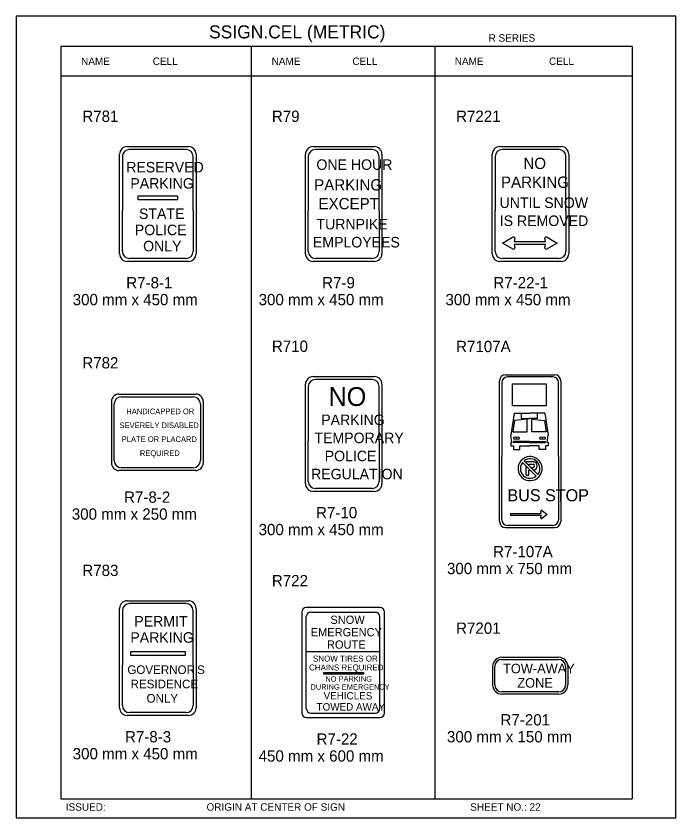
# Model space of a CAD drawing. Extents: x -12 to 6962, y -3756 to 679.
# Drawn here: x 606.1 to 781.4, y -465.8 to -252.7 of the extents above; entities that cross this region are included whole.
import ezdxf

# ---------------------------------------------------------------- set-up
doc = ezdxf.new("R2010")
doc.units = 0
for name, color, linetype in [('Level 1', 7, 'Continuous'), ('Level 2', 7, 'Continuous'), ('Level 3', 7, 'Continuous'), ('Level 63', 7, 'Continuous')]:
    doc.layers.add(name, color=color, linetype=linetype)

msp = doc.modelspace()

# ---------------------------------------------------------------- linework, layer by layer
at = {"layer": 'Level 1'}
for p, q in [((769.73, -260.71), (617.98, -260.71)), ((617.98, -260.71), (617.98, -460.71)), ((668.56, -260.71), (668.56, -460.71)), ((717.35, -260.71), (717.35, -460.71)), ((769.73, -260.71), (769.73, -460.71)), ((769.73, -268.62), (617.98, -268.62)), ((651.27, -288.13), (636.22, -288.13)), ((700.65, -288.13), (685.6, -288.13)), ((750.27, -288.13), (735.22, -288.13)), ((634.34, -290), (634.34, -304.39)), ((653.15, -304.39), (653.15, -290)), ((683.72, -290), (683.72, -304.39)), ((702.53, -304.39), (702.53, -290)), ((733.34, -290), (733.34, -304.39)), ((752.15, -304.39), (752.15, -290)), ((634.34, -315.22), (634.34, -304.39)), ((643.74, -302.61), (643.74, -302.61)), ((653.15, -304.39), (653.15, -315.22)), ((683.72, -315.22), (683.72, -304.39)), ((693.12, -302.61), (693.12, -302.61)), ((702.53, -304.39), (702.53, -315.22)), ((733.34, -315.22), (733.34, -304.39)), ((742.74, -302.61), (742.74, -302.61)), ((752.15, -304.39), (752.15, -315.22)), ((735.29, -312.99), (737.93, -311.46)), ((737.96, -314.54), (735.29, -312.99)), ((738.58, -311.72), (738.38, -312.58)), ((738.38, -312.58), (742.55, -312.58)), ((742.55, -312.58), (742.55, -312.58)), ((742.55, -312.58), (746.73, -312.58)), ((746.73, -312.58), (746.52, -311.72)), ((749.82, -312.99), (747.15, -314.54)), ((747.17, -311.46), (749.82, -312.99)), ((742.55, -313.4), (738.39, -313.4)), ((738.39, -313.4), (738.6, -314.26)), ((746.71, -313.4), (742.55, -313.4)), ((746.51, -314.26), (746.71, -313.4)), ((651.27, -317.1), (636.22, -317.1)), ((700.65, -317.1), (685.6, -317.1)), ((750.27, -317.1), (735.22, -317.1)), ((700.65, -349.23), (685.6, -349.23)), ((748.66, -348.57), (736.61, -348.57)), ((683.72, -351.11), (683.72, -365.5)), ((702.53, -365.5), (702.53, -351.11)), ((735.11, -350.07), (735.11, -369.71)), ((750.16, -369.71), (750.16, -350.07)), ((632.18, -370.8), (632.18, -355.75)), ((634.06, -353.87), (653.18, -353.87)), ((655.06, -355.75), (655.06, -370.8)), ((738.41, -358.17), (737.53, -364.05)), ((738.48, -360.11), (738.02, -363.16)), ((738.41, -358.17), (742.46, -358.17)), ((740.32, -359.6), (740.32, -358.17)), ((740.32, -359.6), (742.46, -359.6)), ((746.52, -358.17), (742.46, -358.17)), ((744.61, -359.6), (742.46, -359.6)), ((744.61, -359.6), (744.61, -358.17)), ((746.44, -360.11), (746.9, -363.16)), ((746.52, -358.17), (747.4, -364.05)), ((643.17, -363.27), (643.17, -363.27)), ((693.12, -363.72), (693.12, -363.72)), ((737.53, -364.05), (737.53, -364.05)), ((737.77, -365.95), (737.53, -364.05)), ((747.16, -365.95), (747.4, -364.05)), ((747.4, -364.05), (747.4, -364.05)), ((683.72, -376.32), (683.72, -365.5)), ((702.53, -365.5), (702.53, -376.32)), ((737.53, -365.95), (737.53, -365.95)), ((737.53, -365.95), (737.77, -365.95)), ((742.46, -365.71), (738.25, -365.71)), ((738.25, -365.95), (738.25, -365.71)), ((742.46, -365.95), (738.25, -365.95)), ((742.46, -365.71), (746.68, -365.71)), ((742.46, -365.95), (746.68, -365.95)), ((746.68, -365.95), (746.68, -365.71)), ((747.4, -365.95), (747.16, -365.95)), ((747.4, -365.95), (747.4, -365.95)), ((742.63, -368.29), (742.63, -368.29)), ((735.11, -386.5), (735.11, -369.71)), ((750.16, -369.71), (750.16, -386.5)), ((653.18, -372.68), (634.06, -372.68)), ((740.58, -371.3), (744.22, -374.94)), ((741.02, -370.88), (744.65, -374.51)), ((742.77, -372.63), (743.43, -372.63)), ((742.29, -373.33), (742.61, -373.33)), ((700.65, -378.2), (685.6, -378.2)), ((737.4, -384.81), (743.49, -384.81)), ((737.4, -384.81), (737.4, -385.37)), ((743.49, -385.37), (737.4, -385.37)), ((743.49, -384.81), (745.57, -384.81)), ((745.57, -385.37), (743.49, -385.37)), ((745.46, -385.96), (745.57, -385.37)), ((745.57, -384.81), (745.47, -384.23)), ((747.12, -385.09), (745.78, -386.14)), ((745.8, -384.05), (747.12, -385.09)), ((748.66, -388), (736.61, -388)), ((651.27, -408.8), (636.22, -408.8)), ((634.34, -410.68), (634.34, -425.07)), ((653.15, -425.07), (653.15, -410.68)), ((643.74, -423.28), (643.74, -423.28)), ((634.34, -435.89), (634.34, -425.07)), ((653.15, -425.07), (653.15, -435.89)), ((692.95, -424.46), (692.95, -424.46)), ((742.65, -427.94), (742.65, -427.94)), ((651.27, -437.77), (636.22, -437.77)), ((617.98, -460.71), (769.73, -460.71))]:
    msp.add_line(p, q, dxfattribs=at)
for points in [[(638.54, -301.5), (638.54, -300.45), (649.02, -300.45), (649.02, -301.5)], [(737.96, -350.36), (746.92, -350.36), (746.92, -356.22), (737.96, -356.22)], [(636.55, -422.57), (636.55, -421.52), (651, -421.52), (651, -422.57)]]:
    msp.add_lwpolyline(points, close=True, dxfattribs=at)
for points in [[(738.02, -363.16), (741.84, -363.16), (741.84, -359.82), (738.48, -360.11)], [(746.9, -363.16), (743.09, -363.16), (743.09, -359.82), (746.44, -360.11)], [(737.53, -365.95), (737.53, -366.91), (738.25, -366.91), (738.25, -367.86), (739.91, -367.86), (739.91, -366.91), (742.46, -366.91)], [(747.4, -365.95), (747.4, -366.91), (746.68, -366.91), (746.68, -367.86), (745.01, -367.86), (745.01, -366.91), (742.46, -366.91)], [(741.59, -371.45), (741.59, -371.05), (743.49, -371.06)], [(741.59, -374.62), (741.59, -372.31)], [(742.29, -372.15), (742.29, -371.76), (743.41, -371.76)], [(741.59, -374.62), (741.59, -374.63), (742.29, -374.62), (742.29, -373.33)]]:
    msp.add_lwpolyline(points, dxfattribs=at)
for centre in [(738.64, -364.81), (739.36, -364.81), (745.57, -364.81), (746.28, -364.81)]:
    msp.add_circle(centre, 0.358, dxfattribs=at)
for centre, radius, start, end in [((636.22, -290), 1.88, 90, 180), ((651.27, -290), 1.88, 0, 90), ((685.6, -290), 1.88, 90, 180), ((700.65, -290), 1.88, 0, 90), ((735.22, -290), 1.88, 90, 180), ((750.27, -290), 1.88, 0, 90), ((636.22, -315.22), 1.88, 180, 270), ((651.27, -315.22), 1.88, 270, 0), ((685.6, -315.22), 1.88, 180, 270), ((700.65, -315.22), 1.88, 270, 0), ((735.22, -315.22), 1.88, 180, 270), ((750.27, -315.22), 1.88, 270, 0), ((685.6, -351.11), 1.88, 90, 180), ((700.65, -351.11), 1.88, 0, 90), ((736.61, -350.07), 1.5, 90, 180), ((748.66, -350.07), 1.5, 0, 90), ((634.06, -355.75), 1.88, 90, 180), ((653.18, -355.75), 1.88, 0, 90), ((742.62, -372.91), 3.2, 308.1141, 307.7621), ((742.62, -372.9), 2.59, 321.9583, 128.3432), ((634.06, -370.8), 1.88, 180, 270), ((653.18, -370.8), 1.88, 270, 0), ((742.62, -372.9), 2.59, 142.1255, 308.3331), ((743.37, -372.2), 0.439, 278.0439, 85.8611), ((743.37, -372.2), 1.14, 274.9803, 84.2691), ((685.6, -376.32), 1.88, 180, 270), ((700.65, -376.32), 1.88, 270, 0), ((745.67, -384.2), 0.197, 49.8591, 190.5247), ((736.61, -386.5), 1.5, 180, 270), ((745.66, -385.99), 0.197, 168.2476, 312.1543), ((748.66, -386.5), 1.5, 270, 0), ((636.22, -410.68), 1.88, 90, 180), ((651.27, -410.68), 1.88, 0, 90), ((636.22, -435.89), 1.88, 180, 270), ((651.27, -435.89), 1.88, 270, 0)]:
    msp.add_arc(centre, radius, start, end, dxfattribs=at)
for centre, start_param, end_param in [((738.19, -311.69), 2.957903, 5.412979), ((746.92, -311.69), 4.011799, 6.466875), ((738.21, -314.31), 0.835066, 3.34671), ((746.9, -314.31), 6.078068, 8.589712)]:
    msp.add_ellipse(centre, major_axis=(-0.395, 0), ratio=0.7337, start_param=start_param, end_param=end_param, dxfattribs=at)
at = {"layer": 'Level 2'}
for p, q in [((684.41, -411.04), (701.49, -411.04)), ((683.19, -436.66), (683.19, -412.26)), ((702.71, -436.66), (702.71, -412.26)), ((684.41, -437.88), (701.49, -437.88))]:
    msp.add_line(p, q, dxfattribs=at)
for centre, start, end in [((684.41, -412.26), 90, 180), ((701.49, -412.26), 0, 90), ((684.41, -436.66), 180, 270), ((701.49, -436.66), 270, 0)]:
    msp.add_arc(centre, 1.22, start, end, dxfattribs=at)
at = {"layer": 'Level 3'}
for p, q in [((635.62, -287.37), (651.87, -287.37)), ((685, -287.37), (701.25, -287.37)), ((734.61, -287.37), (750.87, -287.37)), ((633.58, -304.39), (633.58, -289.4)), ((653.9, -289.4), (653.9, -304.39)), ((682.96, -304.39), (682.96, -289.4)), ((703.28, -289.4), (703.28, -304.39)), ((732.58, -304.39), (732.58, -289.4)), ((752.9, -289.4), (752.9, -304.39)), ((633.58, -315.82), (633.58, -304.39)), ((653.9, -304.39), (653.9, -315.82)), ((682.96, -315.82), (682.96, -304.39)), ((703.28, -304.39), (703.28, -315.82)), ((732.58, -315.82), (732.58, -304.39)), ((752.9, -304.39), (752.9, -315.82)), ((651.87, -317.85), (635.61, -317.85)), ((701.25, -317.85), (684.99, -317.85)), ((750.87, -317.85), (734.61, -317.85)), ((685, -348.48), (701.25, -348.48)), ((736.11, -347.97), (749.16, -347.97)), ((682.96, -365.5), (682.96, -350.51)), ((703.28, -350.51), (703.28, -365.5)), ((734.51, -369.71), (734.51, -349.57)), ((750.76, -349.57), (750.76, -369.71)), ((633.43, -353.11), (653.81, -353.11)), ((631.43, -355.11), (631.43, -371.43)), ((655.81, -355.11), (655.81, -371.43)), ((682.96, -376.93), (682.96, -365.5)), ((703.28, -365.5), (703.28, -376.93)), ((734.51, -387.01), (734.51, -369.71)), ((750.76, -369.71), (750.76, -387.01)), ((653.81, -373.43), (633.43, -373.43)), ((701.25, -378.96), (684.99, -378.96)), ((736.11, -388.61), (749.16, -388.61)), ((635.62, -408.04), (651.87, -408.04)), ((633.58, -425.07), (633.58, -410.07)), ((653.9, -410.07), (653.9, -425.07)), ((681.97, -411.04), (681.97, -437.88)), ((702.71, -409.82), (683.19, -409.82)), ((703.93, -437.88), (703.93, -411.04)), ((683.23, -421.51), (702.77, -421.51)), ((735.12, -423.06), (750.18, -423.06)), ((735.12, -423.62), (750.18, -423.62)), ((633.58, -436.49), (633.58, -425.07)), ((653.9, -425.07), (653.9, -436.49)), ((732.69, -430.39), (732.69, -425.49)), ((733.25, -430.39), (733.25, -425.49)), ((752.06, -425.49), (752.06, -430.39)), ((752.61, -425.49), (752.61, -430.39)), ((750.18, -432.27), (735.12, -432.27)), ((750.18, -432.83), (735.12, -432.83)), ((651.87, -438.52), (635.61, -438.52)), ((683.19, -439.1), (702.71, -439.1))]:
    msp.add_line(p, q, dxfattribs=at)
msp.add_lwpolyline([(687.86, -427.13), (698.4, -427.13), (698.4, -427.51), (687.86, -427.51)], close=True, dxfattribs=at)
for centre, radius, start, end in [((635.62, -289.4), 2.03, 90, 180), ((651.87, -289.4), 2.03, 0, 90), ((685, -289.4), 2.03, 90, 180), ((701.25, -289.4), 2.03, 0, 90), ((734.61, -289.4), 2.03, 90, 180), ((750.87, -289.4), 2.03, 0, 90), ((635.61, -315.82), 2.03, 180, 270), ((651.87, -315.82), 2.03, 270, 0), ((684.99, -315.82), 2.03, 180, 270), ((701.25, -315.82), 2.03, 270, 0), ((734.61, -315.82), 2.03, 180, 270), ((750.87, -315.82), 2.03, 270, 0), ((685, -350.51), 2.03, 90, 180), ((701.25, -350.51), 2.03, 0, 90), ((736.11, -349.57), 1.6, 90, 180), ((749.16, -349.57), 1.6, 0, 90), ((633.43, -355.11), 2, 90, 180), ((653.81, -355.11), 2, 0, 90), ((633.43, -371.43), 2, 180, 270), ((653.81, -371.43), 2, 270, 0), ((684.99, -376.93), 2.03, 180, 270), ((701.25, -376.93), 2.03, 270, 0), ((736.11, -387.01), 1.6, 180, 270), ((749.16, -387.01), 1.6, 270, 0), ((635.62, -410.07), 2.03, 90, 180), ((651.87, -410.07), 2.03, 0, 90), ((683.19, -411.04), 1.22, 90, 180), ((702.71, -411.04), 1.22, 0, 90), ((735.12, -425.5), 2.44, 90, 180), ((735.12, -425.5), 1.88, 90, 180), ((750.18, -425.5), 2.44, 0, 90), ((750.18, -425.5), 1.88, 0, 90), ((735.12, -430.39), 2.44, 180, 270), ((735.12, -430.39), 1.88, 180, 270), ((750.18, -430.39), 1.88, 270, 0), ((750.18, -430.39), 2.44, 270, 0), ((635.61, -436.49), 2.03, 180, 270), ((651.87, -436.49), 2.03, 270, 0), ((683.19, -437.88), 1.22, 180, 270), ((702.71, -437.88), 1.22, 270, 0)]:
    msp.add_arc(centre, radius, start, end, dxfattribs=at)
at = {"layer": 'Level 63'}
msp.add_lwpolyline([(606.1, -465.75), (781.36, -465.75), (781.36, -252.66), (606.1, -252.66)], close=True, dxfattribs=at)

# ---------------------------------------------------------------- texts
at = {"layer": 'Level 1'}
for s, height, p in [('RESERVED', 2.8, (635.36, -294.22)), ('ONE HOUR', 2.8, (685.88, -293.54)), ('NO', 3, (740.85, -293.31)), ('PARKING', 2.8, (636.46, -298.52)), ('PARKING', 3, (685.27, -299.01)), ('PARKING', 3, (734.89, -298.31)), ('EXCEPT', 3, (686.43, -304.01)), ('UNTIL SNOW', 2.8, (734.52, -303.66)), ('STATE', 2.8, (638.76, -306.59)), ('TURNPIKE', 2.8, (685.89, -309.35)), ('IS REMOVED', 2.8, (734.56, -308.46)), ('POLICE', 2.8, (637.66, -310.89)), ('ONLY', 2.8, (639.85, -315.19)), ('EMPLOYEES', 2.8, (684.94, -314.15)), ('NO', 5, (689.09, -356.27)), ('HANDICAPPED OR', 1.5, (635.38, -358.46)), ('PARKING', 2.8, (687.16, -361.36)), ('SEVERELY DISABLED', 1.5, (633.58, -362.16)), ('PLATE OR PLACARD', 1.5, (634.18, -365.86)), ('TEMPORARY', 2.8, (685.35, -366.16)), ('REQUIRED', 1.5, (638.98, -369.56)), ('POLICE', 2.8, (688.07, -370.96)), ('REGULATION', 2.8, (684.46, -375.76)), ('BUS STOP', 3.2, (736.61, -381.6)), ('PERMIT', 2.8, (637.51, -414.89)), ('PARKING', 2.8, (636.46, -419.19)), ("GOVERNOR'S", 2.3, (635.67, -427.51)), ('TOW-AWAY', 2.54, (735.44, -427.31)), ('RESIDENCE', 2.3, (636.52, -431.31)), ('ZONE', 2.54, (739.24, -431.12)), ('ONLY', 2.3, (640.76, -435.11))]:
    msp.add_text(s, height=height, dxfattribs=at).set_placement(p)
at = {"layer": 'Level 2'}
for s, height, p in [('R781', 3, (623.7, -280.79)), ('R79', 3, (674.04, -280.79)), ('R7221', 3, (722.97, -280.79)), ('R7-8-1', 3, (635.37, -325.01)), ('R7-9', 3, (687.4, -325.01)), ('R7-22-1', 3, (732.87, -325.01)), ('300 mm x 450 mm', 3, (621.15, -329.51)), ('300 mm x 450 mm', 3, (670.53, -329.51)), ('300 mm x 450 mm', 3, (720.15, -329.51)), ('R710', 3, (674.04, -341.9)), ('R7107A', 3, (722.97, -341.96)), ('R782', 3, (623.7, -346.3)), ('R7-8-2', 3, (634.79, -382)), ('300 mm x 250 mm', 3, (620.91, -386.5)), ('R7-10', 3, (685.78, -386.12)), ('300 mm x 450 mm', 3, (670.53, -390.62)), ('R7-107A', 3, (732.8, -396.47)), ('R783', 3, (623.7, -401.46)), ('300 mm x 750 mm', 3, (720.55, -400.97)), ('R722', 3, (674.04, -404.19)), ('SNOW', 2.196, (689.58, -414.19)), ('EMERGENCY', 2.196, (684.35, -417.48)), ('R7201', 3, (722.97, -416.82)), ('ROUTE', 2.196, (688.67, -420.78)), ('SNOW TIRES OR', 1.5852, (684.97, -424.19)), ('CHAINS REQUIRED', 1.5849, (683.92, -426.56)), ('NO PARKING', 1.427, (688.26, -429.51)), ('DURING EMERGENCY', 1.4264, (684.31, -431.65)), ('VEHICLES', 1.957, (687.78, -434.26)), ('TOWED AWAY', 1.957, (685.92, -437.2)), ('R7-201', 3, (734.77, -441.17)), ('R7-8-3', 3, (635.03, -445.68)), ('R7-22', 3, (685.91, -446.28)), ('300 mm x 150 mm', 3, (720.55, -445.67)), ('300 mm x 450 mm', 3, (621.15, -450.18)), ('450 mm x 600 mm', 3, (670.53, -450.78))]:
    msp.add_text(s, height=height, dxfattribs=at).set_placement(p)
at = {"layer": 'Level 3'}
for s, height, p in [('SSIGN.CEL (METRIC)', 3.4642, (657.36, -258.6)), ('R SERIES', 1.979, (731.61, -259.47)), ('NAME', 1.98, (623.38, -265.66)), ('CELL', 1.98, (642.41, -265.66)), ('NAME', 1.98, (673.98, -265.66)), ('CELL', 1.98, (695.43, -265.66)), ('NAME', 1.98, (722.62, -265.66)), ('CELL', 1.98, (747.64, -265.66)), ('ISSUED:', 1.98, (619.32, -463.83)), ('ORIGIN AT CENTER OF SIGN', 1.9795, (656.7, -463.83)), ('SHEET NO.: 22', 1.9795, (726.74, -463.83))]:
    msp.add_text(s, height=height, dxfattribs=at).set_placement(p)

doc.saveas('drawing.dxf')
